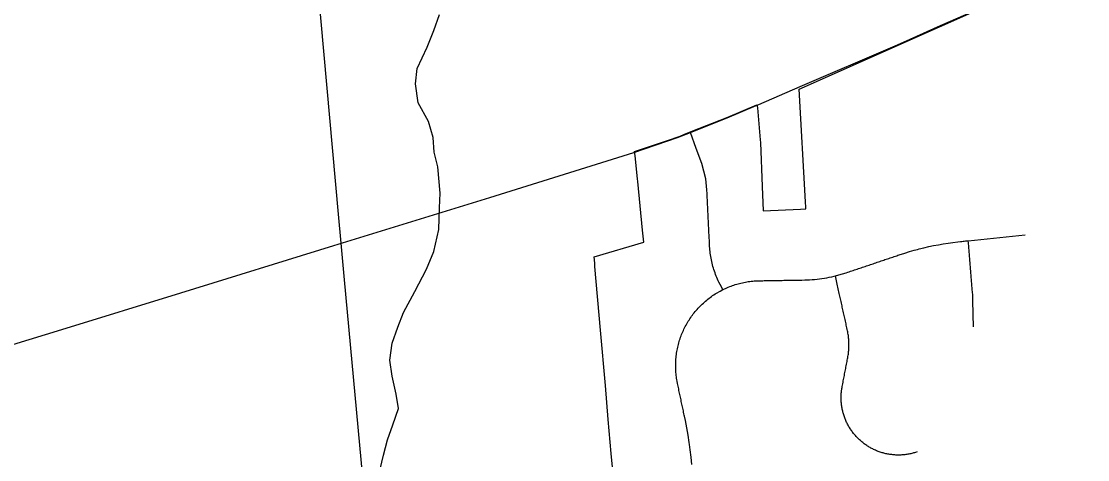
# Model space of a CAD drawing. Extents: x 114604 to 551442, y 316898 to 567001.
# Drawn here: x 147054 to 150814, y 500404 to 501950 of the extents above; entities that cross this region are included whole.
import ezdxf

# ---------------------------------------------------------------- set-up
doc = ezdxf.new("R2010")
doc.units = 0
for name, color, linetype in [('GE_P_Alignment_1000_Stations', 7, 'Continuous'), ('GE_P_Alignment_100_Cardinal_Points', 7, 'Continuous'), ('GE_P_Alignment_100_Stations', 7, 'Continuous'), ('PM_P_Cells', 7, 'Continuous')]:
    doc.layers.add(name, color=color, linetype=linetype)

msp = doc.modelspace()

# ---------------------------------------------------------------- linework, layer by layer
at = {"layer": 'GE_P_Alignment_1000_Stations'}
msp.add_line((149654.7, 501656.6), (149800.2, 501719.3), dxfattribs=at)
for points in [[(150188.2, 501887.2), (150294.5, 501934.3), (150813.9, 502161.6)], [(149800.2, 501719.3), (150135, 501863.6), (150188.2, 501887.2)], [(149213.7, 501486.8), (149368, 501540), (149412.9, 501557.3), (149542.3, 501608.8), (149645, 501652.4), (149654.7, 501656.6)], [(148156.1, 501159), (148705.9, 501328.6), (149213.7, 501486.8)], [(146850, 500756.8), (147196.7, 500863), (147616.3, 500992.6), (148156.1, 501159)]]:
    msp.add_lwpolyline(points, dxfattribs=at)
at = {"layer": 'GE_P_Alignment_100_Cardinal_Points'}
for points in [[(149527.3, 501003.6), (149517.5, 501021.6), (149513.5, 501029.7), (149511, 501035.1), (149508.6, 501040.5), (149506.3, 501046), (149504, 501051.6), (149501.9, 501057.1), (149499.9, 501062.8), (149497.9, 501068.4), (149496.1, 501074.1), (149494.4, 501079.8), (149492.7, 501085.5), (149491.2, 501091.3), (149489.7, 501097.1), (149488.4, 501102.9), (149487.2, 501108.8), (149486, 501114.6), (149485, 501120.5), (149484.1, 501126.4), (149483.3, 501132.3), (149482.5, 501138.2), (149481.9, 501144.2), (149481.4, 501150.1), (149481, 501156.1), (149480.8, 501159.5), (149480.6, 501164.4), (149480.3, 501169.2), (149480.1, 501174), (149479.9, 501178.8), (149479.6, 501183.7), (149479.4, 501188.5), (149479.1, 501193.3), (149478.9, 501198.1), (149478.6, 501202.9), (149478.4, 501207.8), (149478.2, 501212.6), (149477.9, 501217.4), (149477.7, 501222.2), (149477.4, 501227.2), (149477.2, 501232.1), (149477, 501237.1), (149476.7, 501242.1), (149476.5, 501247), (149476.3, 501252), (149476, 501256.9), (149475.8, 501261.9), (149475.5, 501266.8), (149475.3, 501271.8), (149475.1, 501276.7), (149474.8, 501281.7), (149474.6, 501286.6), (149474.3, 501291.6), (149474.1, 501296.5), (149473.9, 501301.5), (149473.6, 501306.5), (149473.4, 501311.4), (149473.1, 501316.4), (149472.9, 501321.3), (149472.7, 501326.3), (149472.4, 501331.2), (149472.2, 501336.2), (149471.9, 501341.1), (149471.7, 501346.1), (149471.5, 501351), (149471.2, 501356), (149467.8, 501394.7), (149453.6, 501448.6), (149434, 501501.1), (149412.9, 501557.3)], [(149418.3, 500387.4), (149415.6, 500413.4), (149412.4, 500439.4), (149409.9, 500457.7), (149408.8, 500465.3), (149404.7, 500491.2), (149400.2, 500517), (149395.3, 500542.7), (149392.3, 500557.2), (149391.3, 500561.7), (149390.3, 500566.4), (149389.3, 500571.2), (149388.2, 500576), (149387.2, 500580.9), (149386.2, 500585.7), (149385.2, 500590.5), (149384.1, 500595.4), (149383.1, 500600.2), (149382.1, 500605.1), (149381.1, 500609.9), (149380, 500614.7), (149379, 500619.6), (149378, 500624.4), (149376.9, 500629.2), (149375.9, 500634.1), (149374.9, 500638.9), (149373.9, 500643.7), (149372.8, 500648.6), (149371.8, 500653.4), (149370.8, 500658.2), (149369.8, 500663.1), (149368.7, 500667.9), (149367.7, 500672.7), (149366.1, 500680.8), (149365.2, 500685.9), (149364.4, 500691.1), (149363.7, 500696.3), (149363, 500701.5), (149362.5, 500706.7), (149362, 500711.9), (149361.7, 500717.1), (149361.4, 500722.4), (149361.2, 500727.6), (149361.2, 500732.8), (149361.2, 500738.1), (149361.3, 500743.3), (149361.5, 500748.5), (149361.7, 500753.8), (149362.1, 500759), (149362.6, 500764.2), (149363.1, 500769.4), (149363.8, 500774.6), (149364.5, 500779.8), (149365.3, 500785), (149366.2, 500790.1), (149367.2, 500795.3), (149368.3, 500800.4), (149369.5, 500805.5), (149370.8, 500810.6), (149372.2, 500815.6), (149373.6, 500820.6), (149375.2, 500825.7), (149376.8, 500830.6), (149378.5, 500835.6), (149380.3, 500840.5), (149382.2, 500845.4), (149384.1, 500850.2), (149386.2, 500855.1), (149388.3, 500859.8), (149390.5, 500864.6), (149392.8, 500869.3), (149395.2, 500873.9), (149397.7, 500878.6), (149400.2, 500883.1), (149402.9, 500887.7), (149405.6, 500892.2), (149408.3, 500896.6), (149411.2, 500901), (149414.1, 500905.3), (149417.1, 500909.6), (149420.2, 500913.8), (149423.4, 500918), (149426.5, 500922), (149429.9, 500926.2), (149433.3, 500930.2), (149436.7, 500934.2), (149440.2, 500938), (149443.8, 500941.9), (149447.4, 500945.6), (149451.2, 500949.3), (149454.9, 500953), (149458.8, 500956.5), (149462.6, 500960), (149466.6, 500963.5), (149470.6, 500966.8), (149474.7, 500970.1), (149478.8, 500973.3), (149483, 500976.5), (149487.3, 500979.5), (149491.5, 500982.5), (149495.9, 500985.5), (149500.3, 500988.3), (149504.7, 500991.1), (149517.8, 500998.6), (149527.3, 501003.6), (149537.1, 501008.2), (149541.9, 501010.4), (149546.7, 501012.4), (149551.6, 501014.3), (149556.4, 501016.2), (149561.4, 501018), (149566.3, 501019.7), (149571.3, 501021.3), (149576.3, 501022.8), (149581.3, 501024.3), (149586.4, 501025.6), (149591.5, 501026.9), (149596.6, 501028.1), (149601.7, 501029.1), (149606.9, 501030.1), (149612, 501031), (149617.2, 501031.8), (149622.4, 501032.6), (149627.6, 501033.2), (149632.8, 501033.7), (149638, 501034.2), (149643.2, 501034.5), (149648.4, 501034.8), (149653.7, 501035), (149658.6, 501035.1), (149663.4, 501035.2), (149668.2, 501035.2), (149673, 501035.3), (149677.8, 501035.4), (149682.7, 501035.5), (149687.6, 501035.6), (149692.6, 501035.6), (149697.5, 501035.7), (149702.5, 501035.8), (149707.4, 501035.9), (149712.4, 501036), (149717.3, 501036), (149722.2, 501036.1), (149727.2, 501036.2), (149732.1, 501036.3), (149737.1, 501036.4), (149742, 501036.5), (149747, 501036.5), (149751.9, 501036.6), (149756.9, 501036.7), (149761.8, 501036.8), (149766.8, 501036.9), (149771.7, 501036.9), (149776.7, 501037), (149781.6, 501037.1), (149786.6, 501037.2), (149791.5, 501037.3), (149796.5, 501037.4), (149801.4, 501037.4), (149806.4, 501037.5), (149816.2, 501037.7), (149824.9, 501038), (149833.6, 501038.4), (149842.3, 501039), (149851, 501039.8), (149859.7, 501040.7), (149868.4, 501041.7), (149877, 501042.9), (149885.6, 501044.3), (149894.2, 501045.8), (149902.8, 501047.4), (149911.3, 501049.2), (149919.9, 501051.2), (149924.6, 501052.4), (149936.9, 501055.6), (149962.5, 501063.4), (149967.9, 501065.2), (149972.6, 501066.8), (149977.3, 501068.4), (149982, 501069.9), (149986.7, 501071.5), (149991.4, 501073.1), (149996.1, 501074.7), (150000.8, 501076.3), (150005.4, 501077.8), (150010.1, 501079.4), (150014.8, 501081), (150019.5, 501082.6), (150024.2, 501084.2), (150028.9, 501085.7), (150033.6, 501087.3), (150038.3, 501088.9), (150043, 501090.5), (150047.7, 501092.1), (150052.4, 501093.6), (150057.1, 501095.2), (150061.8, 501096.8), (150066.5, 501098.4), (150071.2, 501100), (150075.9, 501101.5), (150080.6, 501103.1), (150085.3, 501104.7), (150090, 501106.3), (150094.6, 501107.8), (150099.2, 501109.4), (150103.8, 501110.9), (150108.3, 501112.5), (150112.9, 501114), (150117.5, 501115.6), (150122.1, 501117.1), (150126.7, 501118.7), (150131.3, 501120.2), (150135.9, 501121.7), (150140.5, 501123.3), (150145.1, 501124.8), (150149.7, 501126.4), (150169.1, 501132.7), (150185.8, 501137.8), (150202.6, 501142.6), (150214, 501145.6), (150219.4, 501147.1), (150236.4, 501151.3), (150253.4, 501155.2), (150270.5, 501158.8), (150287.6, 501162.1), (150304.8, 501165.1), (150322, 501167.8), (150338.1, 501170), (150356.6, 501172.3), (150365.1, 501173.2), (150369.7, 501173.7), (150374.4, 501174.2), (150379, 501174.7), (150383.7, 501175.2), (150393, 501176.1), (150593.3, 501197)], [(150411.8, 500872.3), (150410.4, 500915.9), (150409.5, 500966.8), (150409.5, 500971.1), (150409.3, 500975.4), (150409.1, 500979.7), (150408.8, 500983.9), (150408.4, 500988.2), (150408, 500992.5), (150407.6, 500996.7), (150407.2, 501001.6), (150406.8, 501006.5), (150406.4, 501011.4), (150406, 501016.3), (150405.6, 501021.3), (150405.2, 501026.2), (150404.8, 501031.1), (150404.4, 501036), (150404, 501040.9), (150403.6, 501045.8), (150403.2, 501050.7), (150402.8, 501055.7), (150402.4, 501060.6), (150402, 501065.5), (150401.6, 501070.4), (150401.2, 501075.3), (150400.8, 501080.2), (150400.4, 501085.2), (150400, 501090.1), (150399.6, 501095), (150399.2, 501099.9), (150398.8, 501104.8), (150398.4, 501109.7), (150398, 501114.7), (150397.6, 501119.6), (150397.2, 501124.5), (150396.8, 501129.4), (150396.4, 501134.3), (150396, 501139.2), (150395.6, 501144.2), (150395.2, 501149.1), (150394.8, 501154), (150394.4, 501158.9), (150394, 501163.8), (150393.6, 501168.7), (150393, 501176.1)], [(150212.9, 500431.7), (150207, 500429.8), (150203.6, 500428.8), (150200.3, 500427.8), (150196.9, 500426.9), (150193.4, 500426.1), (150190, 500425.3), (150186.5, 500424.5), (150183.1, 500423.9), (150179.6, 500423.3), (150176.1, 500422.7), (150172.6, 500422.2), (150169.1, 500421.8), (150165.6, 500421.4), (150162.1, 500421.1), (150158.6, 500420.9), (150155.1, 500420.7), (150151.6, 500420.6), (150148, 500420.5), (150144.5, 500420.5), (150141, 500420.6), (150137.5, 500420.7), (150133.9, 500420.9), (150130.4, 500421.2), (150126.9, 500421.5), (150123.4, 500421.9), (150119.9, 500422.3), (150116.4, 500422.8), (150112.9, 500423.4), (150109.5, 500424), (150106, 500424.6), (150102.6, 500425.4), (150099.1, 500426.2), (150095.7, 500427), (150092.3, 500428), (150088.9, 500428.9), (150085.5, 500430), (150082.2, 500431.1), (150078.9, 500432.2), (150075.5, 500433.4), (150072.3, 500434.7), (150069, 500436), (150065.7, 500437.4), (150062.5, 500438.8), (150059.3, 500440.3), (150056.2, 500441.9), (150053, 500443.5), (150049.9, 500445.1), (150046.8, 500446.9), (150043.8, 500448.6), (150040.8, 500450.4), (150037.8, 500452.3), (150034.8, 500454.2), (150031.9, 500456.2), (150029, 500458.2), (150026.2, 500460.3), (150023.4, 500462.4), (150020.6, 500464.6), (150017.8, 500466.8), (150015.1, 500469.1), (150012.5, 500471.4), (150009.9, 500473.8), (150007.3, 500476.2), (150004.8, 500478.6), (150002.3, 500481.1), (149999.8, 500483.7), (149997.4, 500486.3), (149995.1, 500488.9), (149992.8, 500491.5), (149990.5, 500494.2), (149988.3, 500497), (149986.1, 500499.8), (149984, 500502.6), (149981.9, 500505.4), (149979.9, 500508.3), (149977.9, 500511.3), (149976, 500514.2), (149974.2, 500517.2), (149972.3, 500520.2), (149970.6, 500523.3), (149968.9, 500526.4), (149967.2, 500529.5), (149965.6, 500532.6), (149964.1, 500535.8), (149962.6, 500539), (149961.2, 500542.2), (149959.8, 500545.5), (149958.5, 500548.7), (149957.2, 500552), (149956, 500555.3), (149954.9, 500558.7), (149953.8, 500562), (149952.8, 500565.4), (149951.8, 500568.8), (149950.9, 500572.2), (149950, 500575.6), (149949.3, 500579.1), (149948.5, 500582.5), (149947.9, 500586), (149947.3, 500589.4), (149946.7, 500592.9), (149946.2, 500596.4), (149945.8, 500599.9), (149945.4, 500603.4), (149945.1, 500606.9), (149944.9, 500610.4), (149944.7, 500613.9), (149944.6, 500617.3), (149944.5, 500620.8), (149944.5, 500624.3), (149944.6, 500627.8), (149944.7, 500631.3), (149944.9, 500634.8), (149945.2, 500638.3), (149945.5, 500641.7), (149945.9, 500645.2), (149946.3, 500648.7), (149946.8, 500652.1), (149947.3, 500655.6), (149947.9, 500659), (149948.6, 500662.3), (149949.5, 500667.2), (149950.4, 500672.1), (149951.4, 500677), (149952.3, 500681.9), (149953.2, 500686.7), (149954.2, 500691.6), (149955.1, 500696.5), (149956, 500701.4), (149957, 500706.3), (149957.9, 500711.2), (149958.8, 500716.1), (149959.8, 500721), (149960.7, 500725.9), (149961.6, 500730.8), (149962.6, 500735.6), (149963.5, 500740.5), (149964.4, 500745.4), (149965.4, 500750.3), (149966.3, 500755.2), (149967.2, 500760.1), (149967.9, 500763.6), (149968.7, 500767.9), (149969.4, 500772.2), (149970, 500776.5), (149970.5, 500780.8), (149971, 500785.2), (149971.4, 500789.5), (149971.7, 500793.9), (149971.9, 500798.2), (149972.1, 500802.6), (149972.1, 500807), (149972.1, 500811.3), (149972.1, 500815.7), (149971.9, 500820), (149971.7, 500824.4), (149971.4, 500828.8), (149971, 500833.1), (149970.6, 500837.4), (149970, 500841.8), (149969.4, 500846.1), (149968.8, 500850.4), (149968, 500854.7), (149967.2, 500859), (149966.3, 500863.3), (149965.1, 500868.7), (149964, 500873.6), (149962.9, 500878.5), (149961.8, 500883.3), (149960.7, 500888.2), (149959.6, 500893.1), (149958.6, 500898), (149957.5, 500902.8), (149956.4, 500907.7), (149955.3, 500912.6), (149954.2, 500917.5), (149953.1, 500922.3), (149952, 500927.2), (149951, 500932.1), (149949.9, 500937), (149948.8, 500941.8), (149947.7, 500946.7), (149946.6, 500951.6), (149945.5, 500956.5), (149944.4, 500961.3), (149943.4, 500966.2), (149942.3, 500971.1), (149941.2, 500976), (149940.1, 500980.8), (149939, 500985.7), (149937.9, 500990.6), (149931, 501022.7), (149924.6, 501052.4)]]:
    msp.add_lwpolyline(points, dxfattribs=at)
at = {"layer": 'GE_P_Alignment_100_Stations'}
for points in [[(149146, 500306.8), (149134.2, 500426.2), (149123.7, 500545.8), (149113.3, 500665.3), (149096.3, 500860.4), (149076.7, 501085), (149075.6, 501097.2), (149073.6, 501119.8), (149248.6, 501170.8), (149244.3, 501213.8), (149227.2, 501384.3), (149226.2, 501393.7), (149218, 501475.2), (149216, 501490.1), (149332.2, 501530), (149376.6, 501545.2), (149389.7, 501550.4), (149415.9, 501560.7), (149544.7, 501612.1), (149647.3, 501655.7), (149649.5, 501644.9), (149659.6, 501532.3), (149659.7, 501522.7), (149666.5, 501367.8), (149670.1, 501281.9), (149801, 501287.3), (149820.1, 501288.1), (149819.9, 501294.9), (149819.1, 501313.6), (149796.9, 501710.4), (150786.1, 502151.5)], [(148095.1, 502113.7), (148109.9, 501948.5), (148171.1, 501269.6), (148180.4, 501168), (148192.3, 501038.6), (148337.7, 499467.1)]]:
    msp.add_lwpolyline(points, dxfattribs=at)
at = {"layer": 'PM_P_Cells'}
msp.add_lwpolyline([(148312.8, 500346.1), (148330.6, 500420.2), (148344.5, 500474.3), (148364.3, 500526.5), (148384.2, 500584.6), (148376.1, 500634.7), (148361.9, 500698.8), (148353.8, 500754.8), (148361.7, 500815), (148381.5, 500871.1), (148401.4, 500923.2), (148441.2, 500997.4), (148483, 501075.7), (148508.8, 501137.8), (148526.6, 501216), (148528.4, 501292.1), (148530.3, 501344.2), (148522.1, 501436.4), (148510, 501488.4), (148505.9, 501540.5), (148489.7, 501596.6), (148453.6, 501662.6), (148443.4, 501728.7), (148449.3, 501782.8), (148485.1, 501859), (148509, 501917.2), (148528.8, 501973.3)], dxfattribs=at)

doc.saveas('drawing.dxf')
